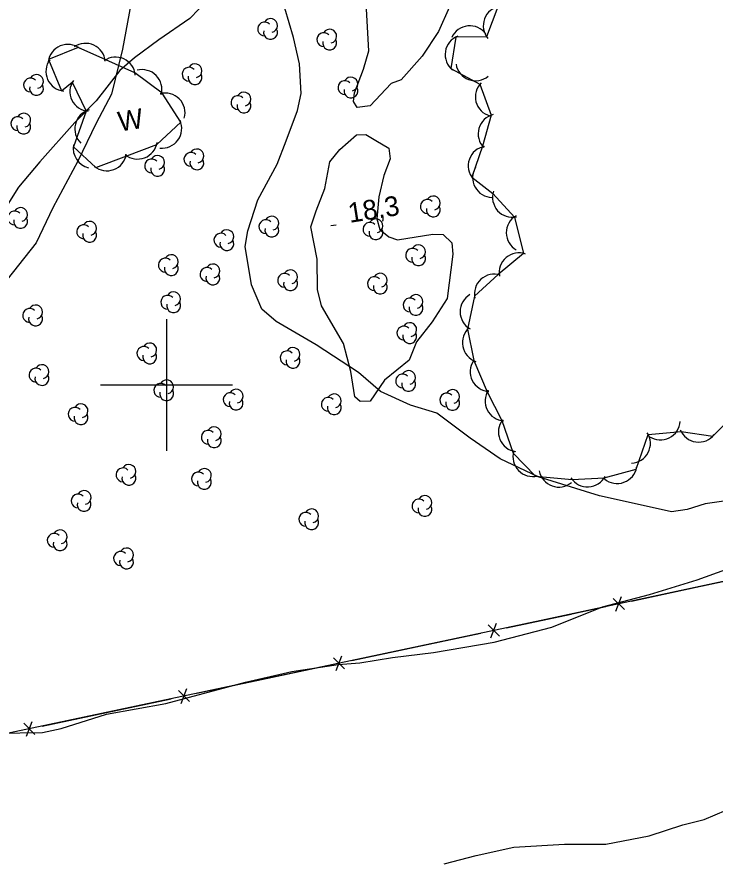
# Model space of a CAD drawing. Extents: x 643342 to 646936, y 5873857 to 5876103.
# Drawn here: x 645577.3 to 645683.2, y 5875728.4 to 5875855.9 of the extents above; entities that cross this region are included whole.
import ezdxf

# ---------------------------------------------------------------- set-up
doc = ezdxf.new("R2010")
doc.units = 0
for name, color, linetype in [('Niveau 2', 7, 'Continuous'), ('Niveau 22', 7, 'Continuous'), ('Niveau 3', 7, 'Continuous'), ('Niveau 37', 7, 'Continuous'), ('Niveau 44', 7, 'Continuous'), ('Niveau 61', 7, 'Continuous')]:
    doc.layers.add(name, color=color, linetype=linetype)

msp = doc.modelspace()

# ---------------------------------------------------------------- linework, layer by layer
at = {"layer": 'Niveau 2'}
for points in [[(645614.72, 5875915.1), (645614.66, 5875914.97), (645611.58, 5875907.96), (645609.62, 5875902.38), (645606.87, 5875894.24), (645603.8, 5875886.95), (645602.74, 5875883.57), (645600.71, 5875874.97), (645597.72, 5875866.87), (645594.59, 5875857.78), (645593.31, 5875850.92), (645591.63, 5875844.14), (645589.34, 5875839.73), (645586.54, 5875833.95), (645582.77, 5875826.87), (645580.21, 5875821.57), (645574.87, 5875814.77)], [(645642.9, 5875857.36), (645641.2, 5875853.64), (645638.74, 5875849.9), (645635.57, 5875846.31), (645634.06, 5875845.75), (645630.86, 5875842.33), (645628.9, 5875842.12), (645628.35, 5875842.99), (645628.49, 5875844.34), (645629.86, 5875847.91), (645630.67, 5875850.67), (645630.25, 5875857.94)], [(645633.68, 5875822.47), (645635.01, 5875822.03), (645640.34, 5875822.89), (645641.92, 5875822.82), (645643.22, 5875821.57), (645643.4, 5875819.84), (645642.55, 5875813.13), (645640.24, 5875809.57), (645637.88, 5875806.53), (645636.78, 5875803.74), (645633.02, 5875800.72), (645630.85, 5875797.53), (645629.34, 5875797.48), (645628.56, 5875798.21), (645627.92, 5875802.04), (645626.83, 5875806.29), (645623.48, 5875812.03), (645622.87, 5875814.47), (645622.84, 5875819.11), (645621.85, 5875824.01), (645622.65, 5875826.41), (645623.98, 5875829.81), (645624.77, 5875833.84), (645626.26, 5875835.74), (645628.77, 5875837.93), (645630.22, 5875838.02), (645631.71, 5875837.08), (645633.7, 5875835.95), (645633.88, 5875834.29), (645632.92, 5875831.8), (645632.16, 5875828.53), (645631.87, 5875825.19), (645632.33, 5875823.61), (645633.68, 5875822.47)], [(645642.08, 5875727.35), (645646.93, 5875728.63), (645652.65, 5875729.87), (645660.32, 5875730.36), (645666.6, 5875730.32), (645673.17, 5875731.58), (645678.27, 5875733.29), (645681.51, 5875734.08), (645688.16, 5875736.91)]]:
    msp.add_lwpolyline(points, dxfattribs=at)
at = {"layer": 'Niveau 22'}
for points in [[(645617.11, 5875882.48), (645614.16, 5875878.43), (645612.97, 5875876.48), (645612.32, 5875873.54), (645612.42, 5875867.32), (645611.85, 5875866.01), (645610.89, 5875863.97), (645607.6, 5875859.89), (645603.53, 5875855.62), (645598.8, 5875852.34), (645595.15, 5875849.61), (645592.92, 5875847.69), (645589.33, 5875843.11), (645586.08, 5875839.84), (645580.78, 5875833.84), (645577.57, 5875829.99), (645575.16, 5875826.21)], [(645685.21, 5875782.49), (645681.65, 5875781.99), (645678.94, 5875781.12), (645676.53, 5875780.75), (645672.7, 5875781.62), (645665.64, 5875783.2), (645656.34, 5875786.06), (645650.56, 5875788.82), (645646.02, 5875791.95), (645640.95, 5875795.72), (645636.97, 5875796.92), (645632.43, 5875799), (645629.09, 5875801.9), (645622.69, 5875806.11), (645616.6, 5875809.65), (645614.42, 5875811.51), (645612.86, 5875815.18), (645611.89, 5875821.01), (645612.34, 5875823.38), (645613.83, 5875828.08), (645616.75, 5875833.5), (645618.13, 5875837.02), (645619.85, 5875841.62), (645620.39, 5875844.23), (645620.15, 5875848.73), (645619.26, 5875852.7), (645617.26, 5875859.46)], [(645574.32, 5875747.16), (645581.18, 5875747.29), (645583.99, 5875747.87), (645590.88, 5875750.08), (645599.89, 5875751.66), (645611.95, 5875754.89), (645619, 5875756.53), (645625.99, 5875757.59), (645629.28, 5875757.87), (645634.24, 5875758.64), (645640.46, 5875759.4), (645649.68, 5875761), (645658.38, 5875763.24), (645666.09, 5875766.32), (645673.22, 5875768.2), (645680.43, 5875770.43), (645689.15, 5875773.59), (645695.92, 5875775.67), (645700.97, 5875777.83), (645705.38, 5875779.47), (645709.77, 5875781.02)]]:
    msp.add_lwpolyline(points, dxfattribs=at)
at = {"layer": 'Niveau 3'}
msp.add_line((645624.91, 5875824.18), (645625.7, 5875824.31), dxfattribs=at)
at = {"layer": 'Niveau 37'}
msp.add_line((645656.81, 5875764.27), (645567.42, 5875745.36), dxfattribs=at)
for points in [[(646156.26, 5875850.21), (646086.41, 5875835.45), (645993.12, 5875815.85), (645903.06, 5875796.81), (645819.6, 5875779.21), (645815.58, 5875797.71), (645725.88, 5875779.09), (645656.81, 5875764.27)], [(645680.27, 5875769.31), (645690.05, 5875771.4)], [(645670.5, 5875767.21), (645680.27, 5875769.31)], [(645667.71, 5875767.63), (645669.4, 5875765.95)], [(645668.12, 5875765.68), (645668.98, 5875767.91)], [(645656.81, 5875764.27), (645666.59, 5875766.37)], [(645651.55, 5875763.16), (645661.34, 5875765.23)], [(645648.76, 5875763.59), (645650.45, 5875761.91)], [(645649.18, 5875761.64), (645650.04, 5875763.86)], [(645637.86, 5875760.26), (645647.64, 5875762.33)], [(645628.07, 5875758.19), (645637.86, 5875760.26)], [(645625.28, 5875758.63), (645626.97, 5875756.94)], [(645625.7, 5875756.67), (645626.56, 5875758.9)], [(645614.38, 5875755.3), (645624.16, 5875757.37)], [(645604.6, 5875753.23), (645614.38, 5875755.3)], [(645601.81, 5875753.66), (645603.49, 5875751.97)], [(645602.22, 5875751.7), (645603.08, 5875753.93)], [(645590.9, 5875750.33), (645600.68, 5875752.4)], [(645581.12, 5875748.26), (645590.9, 5875750.33)], [(645578.33, 5875748.69), (645580.01, 5875747)], [(645578.74, 5875746.73), (645579.6, 5875748.96)]]:
    msp.add_lwpolyline(points, dxfattribs=at)
at = {"layer": 'Niveau 44'}
for points in [[(645650.21, 5875857.38), (645648.51, 5875852.84), (645643.87, 5875852.79), (645643.1, 5875847.99), (645647.49, 5875845.62), (645649.22, 5875840.92), (645647.88, 5875836.25), (645646.26, 5875831.54), (645649.48, 5875829.07), (645652.72, 5875825.45), (645654.12, 5875819.96), (645650.28, 5875816.75), (645646.69, 5875813.48), (645645.64, 5875808.47), (645646.57, 5875803.7), (645648.61, 5875798.94), (645650.8, 5875794.6), (645652.56, 5875789.63), (645655.93, 5875786.15), (645661.49, 5875785.66), (645666.34, 5875785.9), (645671.2, 5875787.23), (645673.03, 5875792.49), (645678.01, 5875792.92), (645682.82, 5875792.25), (645686.63, 5875796.11)], [(645585.7, 5875845.94), (645587.8, 5875841.56), (645585.87, 5875836.13), (645589.29, 5875832.98), (645593.97, 5875834.76), (645598.5, 5875836.49), (645602.15, 5875839.85), (645599.34, 5875844.25), (645595.2, 5875847.33), (645590.79, 5875849.35), (645586.6, 5875851.22), (645582.11, 5875849.39), (645584.07, 5875844.64), (645585.7, 5875845.94)]]:
    msp.add_lwpolyline(points, dxfattribs=at)
for centre, radius, start, end in [((645651.01, 5875854.49), 3, 99.4568, 219.4347), ((645651.01, 5875854.49), 3, 99.4568, 219.4347), ((645651.01, 5875854.49), 3, 99.4568, 219.4347), ((645615.76, 5875854.53), 1.05, 282.2692, 149.7263), ((645614.86, 5875854), 1.05, 44.1154, 269.804), ((645615.76, 5875853.48), 1.05, 166.9369, 29.6212), ((645645.97, 5875851.49), 3, 36.0747, 156.0527), ((645645.97, 5875851.49), 3, 36.0747, 156.0527), ((645645.97, 5875851.49), 3, 36.0747, 156.0527), ((645623.83, 5875852.39), 1.05, 44.1154, 269.804), ((645624.73, 5875852.92), 1.05, 282.2692, 149.7263), ((645645.23, 5875850.11), 3, 110.9182, 230.8962), ((645645.23, 5875850.11), 3, 110.9182, 230.8962), ((645645.23, 5875850.11), 3, 110.9182, 230.8962), ((645585.02, 5875848.67), 3, 52.2442, 172.2221), ((645585.02, 5875848.67), 3, 52.2442, 172.2221), ((645585.02, 5875848.67), 3, 52.2442, 172.2221), ((645587.72, 5875848.83), 3, 5.3046, 125.2825), ((645587.72, 5875848.83), 3, 5.3046, 125.2825), ((645587.72, 5875848.83), 3, 5.3046, 125.2825), ((645624.73, 5875851.87), 1.05, 166.9369, 29.6212), ((645584.71, 5875847.57), 3, 143.7762, 263.7541), ((645584.71, 5875847.57), 3, 143.7762, 263.7541), ((645584.71, 5875847.57), 3, 143.7762, 263.7541), ((645592.26, 5875846.74), 3, 5.3046, 125.2825), ((645592.26, 5875846.74), 3, 5.3046, 125.2825), ((645592.26, 5875846.74), 3, 5.3046, 125.2825), ((645596.28, 5875844.84), 3, 344.661, 104.6389), ((645596.28, 5875844.84), 3, 344.661, 104.6389), ((645596.28, 5875844.84), 3, 344.661, 104.6389), ((645603.41, 5875847.15), 1.05, 44.1154, 269.804), ((645604.31, 5875847.68), 1.05, 282.2692, 149.7263), ((645646.84, 5875849.15), 3, 189.6035, 309.5815), ((645646.84, 5875849.15), 3, 189.6035, 309.5815), ((645646.84, 5875849.15), 3, 189.6035, 309.5815), ((645579.37, 5875845.51), 1.05, 44.1154, 269.804), ((645580.27, 5875846.04), 1.05, 282.2692, 149.7263), ((645604.31, 5875846.63), 1.05, 166.9369, 29.6212), ((645627.94, 5875845.65), 1.05, 282.2692, 149.7263), ((645580.27, 5875844.99), 1.05, 166.9369, 29.6212), ((645588.34, 5875844.51), 3, 145.5735, 265.5515), ((645588.34, 5875844.51), 3, 145.5735, 265.5515), ((645588.34, 5875844.51), 3, 145.5735, 265.5515), ((645627.04, 5875845.12), 1.05, 44.1154, 269.804), ((645627.94, 5875844.6), 1.05, 166.9369, 29.6212), ((645649.81, 5875843.72), 3, 134.6179, 254.5958), ((645649.81, 5875843.72), 3, 134.6179, 254.5958), ((645649.81, 5875843.72), 3, 134.6179, 254.5958), ((645599.79, 5875841.28), 3, 344.661, 104.6389), ((645599.79, 5875841.28), 3, 344.661, 104.6389), ((645599.79, 5875841.28), 3, 344.661, 104.6389), ((645610.82, 5875842.85), 1.05, 44.1154, 269.804), ((645611.72, 5875843.38), 1.05, 282.2692, 149.7263), ((645611.72, 5875842.33), 1.05, 166.9369, 29.6212), ((645589.08, 5875838.84), 3, 106.2483, 226.2263), ((645589.08, 5875838.84), 3, 106.2483, 226.2263), ((645589.08, 5875838.84), 3, 106.2483, 226.2263), ((645577.44, 5875839.64), 1.05, 44.1154, 269.804), ((645578.34, 5875840.17), 1.05, 282.2692, 149.7263), ((645599.3, 5875838.93), 3, 263.8308, 23.8087), ((645599.3, 5875838.93), 3, 263.8308, 23.8087), ((645599.3, 5875838.93), 3, 263.8308, 23.8087), ((645650.24, 5875838.1), 3, 103.9711, 223.9491), ((645650.24, 5875838.1), 3, 103.9711, 223.9491), ((645650.24, 5875838.1), 3, 103.9711, 223.9491), ((645578.34, 5875839.12), 1.05, 166.9369, 29.6212), ((645588.85, 5875835.86), 3, 168.8612, 256.3831), ((645588.85, 5875835.86), 3, 168.8612, 256.3831), ((645588.85, 5875835.86), 3, 168.8612, 256.3831), ((645595.6, 5875837.27), 3, 230.8682, 350.8461), ((645595.6, 5875837.27), 3, 230.8682, 350.8461), ((645595.6, 5875837.27), 3, 230.8682, 350.8461), ((645648.73, 5875833.24), 3, 100.6218, 220.5997), ((645648.73, 5875833.24), 3, 100.6218, 220.5997), ((645648.73, 5875833.24), 3, 100.6218, 220.5997), ((645590.93, 5875835.49), 3, 230.8682, 350.8461), ((645590.93, 5875835.49), 3, 230.8682, 350.8461), ((645590.93, 5875835.49), 3, 230.8682, 350.8461), ((645603.68, 5875834.22), 1.05, 44.1154, 269.804), ((645604.58, 5875834.75), 1.05, 282.2692, 149.7263), ((645597.74, 5875833.24), 1.05, 44.1154, 269.804), ((645598.64, 5875833.77), 1.05, 282.2692, 149.7263), ((645604.58, 5875833.7), 1.05, 166.9369, 29.6212), ((645598.64, 5875832.72), 1.05, 166.9369, 29.6212), ((645649.4, 5875831.45), 3, 148.4263, 268.4042), ((645649.4, 5875831.45), 3, 148.4263, 268.4042), ((645649.4, 5875831.45), 3, 148.4263, 268.4042), ((645640.43, 5875827.61), 1.05, 282.2692, 149.7263), ((645652.42, 5875828.44), 3, 161.7339, 281.7118), ((645652.42, 5875828.44), 3, 161.7339, 281.7118), ((645652.42, 5875828.44), 3, 161.7339, 281.7118), ((645639.53, 5875827.08), 1.05, 44.1154, 269.804), ((645576.97, 5875825.33), 1.05, 44.1154, 269.804), ((645577.87, 5875825.86), 1.05, 282.2692, 149.7263), ((645640.43, 5875826.56), 1.05, 166.9369, 29.6212), ((645577.87, 5875824.81), 1.05, 166.9369, 29.6212), ((645588.32, 5875823.77), 1.05, 282.2692, 149.7263), ((645615.05, 5875824.02), 1.05, 44.1154, 269.804), ((645615.95, 5875824.55), 1.05, 282.2692, 149.7263), ((645630.83, 5875823.62), 1.05, 44.1154, 269.804), ((645631.73, 5875824.15), 1.05, 282.2692, 149.7263), ((645654.5, 5875823.09), 3, 120.3886, 240.3666), ((645654.5, 5875823.09), 3, 120.3886, 240.3666), ((645654.5, 5875823.09), 3, 120.3886, 240.3666), ((645587.42, 5875823.24), 1.05, 44.1154, 269.804), ((645609.13, 5875822.5), 1.05, 282.2692, 149.7263), ((645615.95, 5875823.5), 1.05, 166.9369, 29.6212), ((645631.73, 5875823.1), 1.05, 166.9369, 29.6212), ((645588.32, 5875822.72), 1.05, 166.9369, 29.6212), ((645608.23, 5875821.97), 1.05, 44.1154, 269.804), ((645609.13, 5875821.45), 1.05, 166.9369, 29.6212), ((645638.21, 5875820.21), 1.05, 282.2692, 149.7263), ((645600.71, 5875818.71), 1.05, 282.2692, 149.7263), ((645637.31, 5875819.68), 1.05, 44.1154, 269.804), ((645638.21, 5875819.16), 1.05, 166.9369, 29.6212), ((645653.42, 5875817.04), 3, 70.5115, 190.4894), ((645653.42, 5875817.04), 3, 70.5115, 190.4894), ((645653.42, 5875817.04), 3, 70.5115, 190.4894), ((645599.81, 5875818.18), 1.05, 44.1154, 269.804), ((645607.01, 5875817.3), 1.05, 282.2692, 149.7263), ((645600.71, 5875817.66), 1.05, 166.9369, 29.6212), ((645606.11, 5875816.77), 1.05, 44.1154, 269.804), ((645618.79, 5875816.41), 1.05, 282.2692, 149.7263), ((645607.01, 5875816.25), 1.05, 166.9369, 29.6212), ((645617.89, 5875815.88), 1.05, 44.1154, 269.804), ((645618.79, 5875815.36), 1.05, 166.9369, 29.6212), ((645631.5, 5875815.37), 1.05, 44.1154, 269.804), ((645632.4, 5875815.9), 1.05, 282.2692, 149.7263), ((645649.67, 5875813.81), 3, 72.256, 192.2339), ((645649.67, 5875813.81), 3, 72.256, 192.2339), ((645649.67, 5875813.81), 3, 72.256, 192.2339), ((645632.4, 5875814.85), 1.05, 166.9369, 29.6212), ((645600.17, 5875812.55), 1.05, 44.1154, 269.804), ((645601.07, 5875813.08), 1.05, 282.2692, 149.7263), ((645636.91, 5875812.14), 1.05, 44.1154, 269.804), ((645637.81, 5875812.67), 1.05, 282.2692, 149.7263), ((645647.5, 5875811.11), 3, 120.2365, 240.2144), ((645647.5, 5875811.11), 3, 120.2365, 240.2144), ((645647.5, 5875811.11), 3, 120.2365, 240.2144), ((645580.13, 5875811.08), 1.05, 282.2692, 149.7263), ((645601.07, 5875812.03), 1.05, 166.9369, 29.6212), ((645637.81, 5875811.62), 1.05, 166.9369, 29.6212), ((645579.23, 5875810.55), 1.05, 44.1154, 269.804), ((645580.13, 5875810.03), 1.05, 166.9369, 29.6212), ((645636.86, 5875808.4), 1.05, 282.2692, 149.7263), ((645635.96, 5875807.87), 1.05, 44.1154, 269.804), ((645647.84, 5875806.42), 3, 130.9906, 250.9685), ((645647.84, 5875806.42), 3, 130.9906, 250.9685), ((645647.84, 5875806.42), 3, 130.9906, 250.9685), ((645636.86, 5875807.35), 1.05, 166.9369, 29.6212), ((645596.54, 5875804.78), 1.05, 44.1154, 269.804), ((645597.44, 5875805.31), 1.05, 282.2692, 149.7263), ((645619.16, 5875804.65), 1.05, 282.2692, 149.7263), ((645597.44, 5875804.26), 1.05, 166.9369, 29.6212), ((645618.26, 5875804.12), 1.05, 44.1154, 269.804), ((645581.09, 5875802.03), 1.05, 282.2692, 149.7263), ((645619.16, 5875803.6), 1.05, 166.9369, 29.6212), ((645649.02, 5875802.03), 3, 146.824, 266.802), ((645649.02, 5875802.03), 3, 146.824, 266.802), ((645649.02, 5875802.03), 3, 146.824, 266.802), ((645580.19, 5875801.5), 1.05, 44.1154, 269.804), ((645636.69, 5875801.14), 1.05, 282.2692, 149.7263), ((645581.09, 5875800.98), 1.05, 166.9369, 29.6212), ((645600.01, 5875799.72), 1.05, 282.2692, 149.7263), ((645635.79, 5875800.61), 1.05, 44.1154, 269.804), ((645636.69, 5875800.09), 1.05, 166.9369, 29.6212), ((645599.11, 5875799.19), 1.05, 44.1154, 269.804), ((645600.01, 5875798.67), 1.05, 166.9369, 29.6212), ((645610.54, 5875798.3), 1.05, 282.2692, 149.7263), ((645643.37, 5875798.26), 1.05, 282.2692, 149.7263), ((645651.28, 5875797.57), 3, 146.824, 266.802), ((645651.28, 5875797.57), 3, 146.824, 266.802), ((645651.28, 5875797.57), 3, 146.824, 266.802), ((645609.64, 5875797.77), 1.05, 44.1154, 269.804), ((645624.52, 5875797.07), 1.05, 44.1154, 269.804), ((645625.42, 5875797.6), 1.05, 282.2692, 149.7263), ((645642.47, 5875797.73), 1.05, 44.1154, 269.804), ((645586.13, 5875795.56), 1.05, 44.1154, 269.804), ((645587.03, 5875796.09), 1.05, 282.2692, 149.7263), ((645610.54, 5875797.25), 1.05, 166.9369, 29.6212), ((645625.42, 5875796.55), 1.05, 166.9369, 29.6212), ((645643.37, 5875797.21), 1.05, 166.9369, 29.6212), ((645587.03, 5875795.04), 1.05, 166.9369, 29.6212), ((645653.31, 5875792.88), 3, 142.4926, 262.4706), ((645653.31, 5875792.88), 3, 142.4926, 262.4706), ((645653.31, 5875792.88), 3, 142.4926, 262.4706), ((645674.86, 5875794.66), 3, 236.5894, 356.5673), ((645674.86, 5875794.66), 3, 236.5894, 356.5673), ((645674.86, 5875794.66), 3, 236.5894, 356.5673), ((645606.33, 5875792.07), 1.05, 44.1154, 269.804), ((645607.23, 5875792.6), 1.05, 282.2692, 149.7263), ((645680.66, 5875794.33), 3, 202.0847, 322.0626), ((645680.66, 5875794.33), 3, 202.0847, 322.0626), ((645680.66, 5875794.33), 3, 202.0847, 322.0626), ((645607.23, 5875791.55), 1.05, 166.9369, 29.6212), ((645670.35, 5875791.14), 3, 272.7019, 32.6799), ((645670.35, 5875791.14), 3, 272.7019, 32.6799), ((645670.35, 5875791.14), 3, 272.7019, 32.6799), ((645655.51, 5875789.12), 3, 164.0556, 284.0336), ((645655.51, 5875789.12), 3, 164.0556, 284.0336), ((645655.51, 5875789.12), 3, 164.0556, 284.0336), ((645594.28, 5875786.9), 1.05, 282.2692, 149.7263), ((645593.38, 5875786.37), 1.05, 44.1154, 269.804), ((645604.83, 5875785.74), 1.05, 44.1154, 269.804), ((645605.73, 5875786.27), 1.05, 282.2692, 149.7263), ((645659.46, 5875787.51), 3, 190.1756, 310.1536), ((645659.46, 5875787.51), 3, 190.1756, 310.1536), ((645659.46, 5875787.51), 3, 190.1756, 310.1536), ((645668.31, 5875788.05), 3, 230.0822, 350.0602), ((645668.31, 5875788.05), 3, 230.0822, 350.0602), ((645668.31, 5875788.05), 3, 230.0822, 350.0602), ((645594.28, 5875785.85), 1.05, 166.9369, 29.6212), ((645605.73, 5875785.22), 1.05, 166.9369, 29.6212), ((645663.83, 5875787.54), 3, 212.7715, 332.7495), ((645663.83, 5875787.54), 3, 212.7715, 332.7495), ((645663.83, 5875787.54), 3, 212.7715, 332.7495), ((645587.49, 5875782.93), 1.05, 282.2692, 149.7263), ((645586.59, 5875782.4), 1.05, 44.1154, 269.804), ((645638.26, 5875781.64), 1.05, 44.1154, 269.804), ((645639.16, 5875782.17), 1.05, 282.2692, 149.7263), ((645587.49, 5875781.88), 1.05, 166.9369, 29.6212), ((645639.16, 5875781.12), 1.05, 166.9369, 29.6212), ((645621.1, 5875779.62), 1.05, 44.1154, 269.804), ((645622, 5875780.15), 1.05, 282.2692, 149.7263), ((645622, 5875779.1), 1.05, 166.9369, 29.6212), ((645582.96, 5875776.44), 1.05, 44.1154, 269.804), ((645583.86, 5875776.97), 1.05, 282.2692, 149.7263), ((645583.86, 5875775.92), 1.05, 166.9369, 29.6212), ((645593.92, 5875774.21), 1.05, 282.2692, 149.7263), ((645593.02, 5875773.68), 1.05, 44.1154, 269.804), ((645593.92, 5875773.16), 1.05, 166.9369, 29.6212)]:
    msp.add_arc(centre, radius, start, end, dxfattribs=at)
at = {"layer": 'Niveau 61'}
for points in [[(645600, 5875810), (645600, 5875800), (645600, 5875790)], [(645590, 5875800), (645600, 5875800), (645610, 5875800)]]:
    msp.add_lwpolyline(points, dxfattribs=at)

# ---------------------------------------------------------------- texts
at = {"layer": 'Niveau 3'}
msp.add_text('18,3 ', height=3, rotation=8.9405, dxfattribs=at).set_placement((645627.76, 5875824.59))
at = {"layer": 'Niveau 44'}
msp.add_text('W', height=3, rotation=8.9405, dxfattribs=at).set_placement((645592.87, 5875838.44))

doc.saveas('drawing.dxf')
